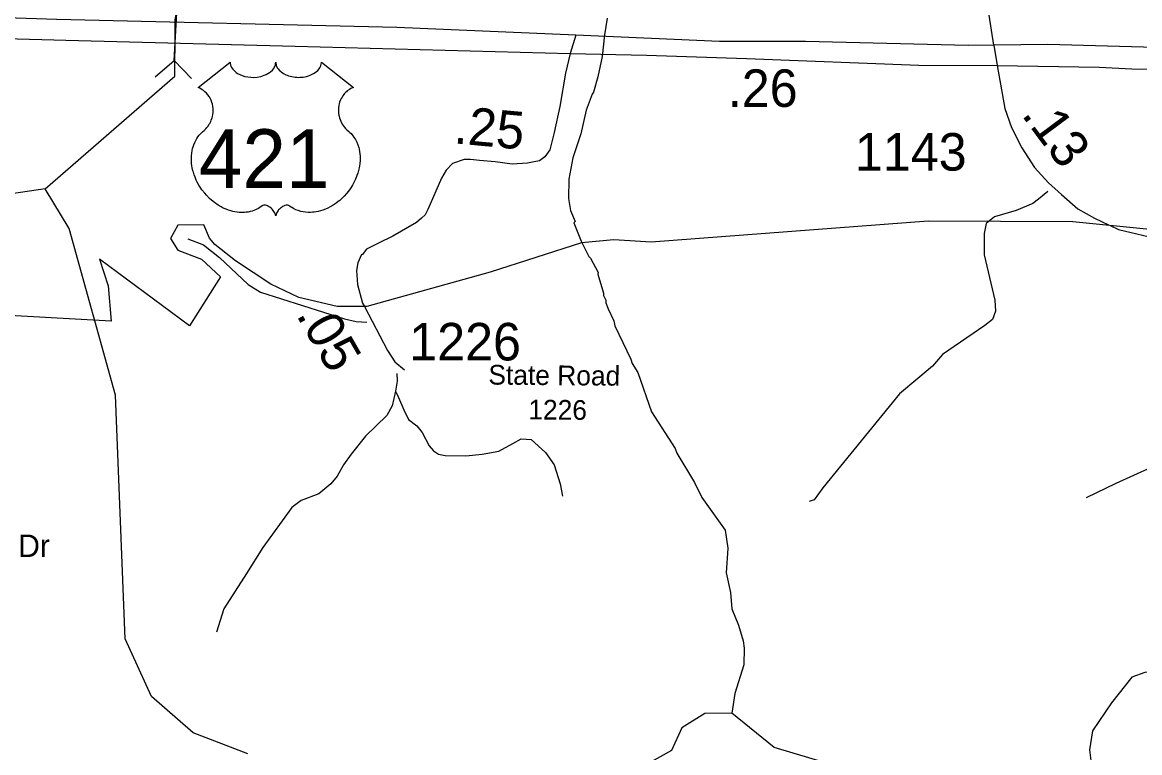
# Model space of a CAD drawing. Extents: x 1248224 to 1454986, y 825081 to 985870.
# Drawn here: x 1337934 to 1341654, y 878480 to 880912 of the extents above; entities that cross this region are included whole.
import ezdxf

# ---------------------------------------------------------------- set-up
doc = ezdxf.new("R2010")
doc.units = 0
for name, color, linetype in [('Exist Boundary Political City Limit New', 7, 'Continuous'), ('Exist Hydrographic Creek Single Shore', 7, 'Continuous'), ('Exist Hydrographic Misc Water Feature', 7, 'Continuous'), ('Exist Road Non-System Type 51', 7, 'Continuous'), ('Exist Road Primary NC Attributed', 7, 'Continuous'), ('Exist Road Primary US Divided Attributed', 7, 'Continuous'), ('Exist Road Primary US Mileage Hundredths English Label', 7, 'Continuous'), ('Exist Road Primary US Shield CELL', 7, 'Continuous'), ('Exist Road Primary US Shield Number Label', 7, 'Continuous'), ('Exist Road Primary US Structure Culvert CELL', 7, 'Continuous'), ('Exist Road Secondary Mileage Hundredths English Label', 7, 'Continuous'), ('Exist Road Secondary Type 51 Attributed', 7, 'Continuous'), ('Exist Road Secondary Type 51 Label', 7, 'Continuous'), ('Exist Road Secondary Type 51 Number Label', 7, 'Continuous'), ('Map Preparation Boundary City Limit Buffer Line', 7, 'Continuous')]:
    doc.layers.add(name, color=color, linetype=linetype)

msp = doc.modelspace()

# ---------------------------------------------------------------- linework, layer by layer
at = {"layer": 'Exist Boundary Political City Limit New'}
for points in [[(1338761.3, 880039.4), (1338643.3, 880118.1), (1338574.5, 880172.3), (1338557.7, 880193.5), (1338538.1, 880237.8), (1338451.5, 880236.2), (1338427, 880192), (1338451.5, 880152.6), (1338530.2, 880123.1), (1338594.1, 880064), (1338490.9, 879901.6), (1338190.9, 880123.1), (1338220.4, 880034.5), (1338230.3, 879916.4), (1337810.5, 879939.8), (1337684.5, 879911.5), (1337630.4, 879773.7), (1337224.2, 879492.9), (1337147.5, 879694.3), (1337102.8, 879716.7), (1336965.5, 879975.6), (1337046.1, 880181.8)], [(1341943.7, 880196.2), (1341431.2, 880247.3), (1340950.1, 880249.8), (1340027.7, 880179.9), (1339903.7, 880187), (1339795.5, 880177.2), (1339492.2, 880080), (1339080.9, 879965.6), (1338982.6, 879965.6), (1338854.8, 879995.1), (1338761.3, 880039.4)]]:
    msp.add_lwpolyline(points, dxfattribs=at)
at = {"layer": 'Exist Hydrographic Creek Single Shore'}
for points in [[(1338442.5, 880883.9), (1338443.5, 880919.6), (1338513.8, 881296.3), (1338483.7, 881441.3), (1338378.7, 881617.4), (1338208.8, 881821.2), (1338097.7, 882082.7), (1337739.7, 882500.2), (1337683.7, 882609.7), (1337309.7, 883042.5), (1337143.9, 883382.4)], [(1338009.8, 880357.7), (1338442.3, 880732.6), (1338442.5, 880883.9)], [(1338684.8, 878476.1), (1338502.8, 878545.4), (1338363.8, 878666.4), (1338276.8, 878858.7), (1338244.7, 879670.2), (1338089.7, 880224.7), (1338009.8, 880357.7)], [(1340626.8, 878440.5), (1340436.8, 878496.7), (1340296.2, 878611.6), (1340205.9, 878609.7), (1340129.8, 878562.1), (1340094.8, 878487.2), (1340009.8, 878439.7)]]:
    msp.add_lwpolyline(points, dxfattribs=at)
at = {"layer": 'Exist Hydrographic Misc Water Feature'}
for points in [[(1338009.8, 880357.7), (1337716.7, 880314.3), (1337337.8, 880164.3), (1337170.8, 880144.7), (1336484.7, 880424.3), (1335950.7, 880779.8), (1335803.7, 880907.5)], [(1339881.7, 880926.1), (1339872.5, 880870.3), (1339864.9, 880798.4), (1339850.4, 880730), (1339836.2, 880679.1), (1339831.1, 880672.9), (1339810.9, 880619.7), (1339793.1, 880540.1), (1339767.4, 880460.7), (1339753.8, 880389), (1339752.3, 880325.1), (1339759.5, 880284.9), (1339774.7, 880248.6), (1339770.6, 880244.6), (1339794.4, 880183.4), (1339820.1, 880131.5), (1339825.3, 880126.7), (1339850.9, 880078.8), (1339850.4, 880072.8), (1339869.4, 880010.4), (1339869.2, 880002.4), (1339876.9, 879986.2), (1339876.7, 879978.2), (1339884.3, 879958), (1339903.3, 879917.6), (1339907, 879901.5), (1339960.5, 879790.3), (1339964.2, 879776.2), (1339983.5, 879745.8), (1340028.6, 879614.8), (1340108, 879493), (1340113.6, 879476.8), (1340171.4, 879379.5), (1340196.4, 879328.9), (1340274, 879221.2), (1340282.6, 879161), (1340277.5, 879078.3), (1340291.3, 879012.7), (1340296.1, 878958.6), (1340318.9, 878904.1), (1340333.7, 878851.8), (1340337.2, 878827.7), (1340336, 878771.7), (1340305.9, 878676.4), (1340296.2, 878611.6)]]:
    msp.add_lwpolyline(points, dxfattribs=at)
at = {"layer": 'Exist Road Non-System Type 51'}
for points in [[(1341347.8, 880348.7), (1341317.5, 880322.8), (1341297.8, 880309), (1341242.9, 880285.4), (1341170.2, 880263.8), (1341142.7, 880242.2), (1341136.8, 880208.8), (1341136.8, 880138.1), (1341172.2, 879986.7), (1341174.1, 879949.4), (1341164.3, 879921.9), (1341138.8, 879902.2), (1340997.4, 879806), (1340964, 879766.7), (1340914.9, 879725.4), (1340854, 879674.3), (1340599.3, 879361.1), (1340569.8, 879321.8), (1340553.7, 879315.6)], [(1338485.1, 880190.9), (1338537.8, 880171.3), (1338590.6, 880128.3), (1338686.4, 880038.3), (1338727.4, 880012.9), (1339006.9, 879924.8), (1339046, 879915.1), (1339081.2, 879913.1)], [(1339181, 879742.7), (1339182.6, 879717), (1339176.7, 879683.5), (1339164.9, 879634.4), (1339147.3, 879603), (1339076.6, 879534.2), (1339029.4, 879473.3), (1339003.9, 879437.9), (1338982.3, 879400.6), (1338960.7, 879375), (1338921.4, 879341.6), (1338862.5, 879320), (1338831.1, 879296.4), (1338734.9, 879162.8), (1338679.9, 879076.3), (1338605.3, 878958.4), (1338580.2, 878880.6)], [(1339176.7, 879683.5), (1339186.7, 879662.3), (1339204.3, 879621), (1339220.1, 879589.5), (1339247.5, 879567.9), (1339265.2, 879546.3), (1339288.8, 879501.1), (1339302.5, 879485.4), (1339320.2, 879473.6), (1339341.8, 879469.7), (1339410.5, 879467.7), (1339465.5, 879473.6), (1339520.5, 879483.4), (1339567.6, 879509), (1339595.1, 879524.7), (1339628.5, 879522.7), (1339675.6, 879479.5), (1339705.1, 879438.2), (1339724.7, 879375.4), (1339732.6, 879334.1)], [(1341477.2, 879329.4), (1341575.3, 879377.2), (1341693.5, 879430), (1341761.5, 879445.2), (1341912.4, 879472.8), (1342000.4, 879500.5), (1342121.1, 879548.3), (1342204.1, 879586.1), (1342259.5, 879603.7), (1342307.3, 879616.3), (1342322.3, 879636.4), (1342367.6, 879641.5), (1342415.4, 879644), (1342475.3, 879636.6)], [(1342475.3, 879636.6), (1342357.1, 879591.3), (1342316.9, 879561.1), (1342274.1, 879460.4), (1342223.8, 879364.8), (1342171, 879266.6), (1342153.4, 879203.7), (1342128.2, 879128.2), (1342103.1, 879075.3), (1342022.6, 878962.1), (1341964.7, 878894.1), (1341862, 878847), (1341839.4, 878826.9), (1341816.7, 878794.1), (1341774, 878774), (1341713.6, 878751.4), (1341670.9, 878746.3), (1341628.1, 878731.2), (1341560.2, 878645.6), (1341497.3, 878552.5), (1341487.3, 878489.6), (1341492.3, 878444.3), (1341514.9, 878411.6)]]:
    msp.add_lwpolyline(points, dxfattribs=at)
at = {"layer": 'Exist Road Primary NC Attributed'}
msp.add_line((1341168, 880836.1), (1341180, 880768.1), dxfattribs=at)
msp.add_lwpolyline([(1341168, 880836.1), (1341134.9, 881051.4)], dxfattribs=at)
at = {"layer": 'Exist Road Primary US Divided Attributed'}
for points in [[(1339777.1, 880869), (1339621.4, 880875.9), (1339181.1, 880894.7), (1338047.6, 880921.6), (1337207.9, 880948.6), (1336815.5, 880964.5)], [(1336801.2, 880888), (1336984.7, 880882.6), (1337243.8, 880876.3), (1337555, 880866.4), (1338078.5, 880852), (1338842.1, 880832.7), (1339757.9, 880807.6)], [(1341168, 880836.1), (1341082.9, 880834.9), (1340541.8, 880847.8), (1340254.9, 880847.8), (1339777.1, 880869)], [(1343152.7, 880768.4), (1343065.9, 880786.7), (1342970.6, 880789.2), (1342262.1, 880812.7), (1341348.7, 880838.4), (1341168, 880836.1)], [(1339757.9, 880807.6), (1340012, 880802.1), (1340344.9, 880791.2), (1340918.3, 880769.5), (1341180, 880768.1)], [(1341180, 880768.1), (1341518.8, 880762.7), (1341627.5, 880757.3), (1341891.1, 880751.8), (1342580, 880736.9), (1342733.6, 880735.5), (1342933.3, 880738.2), (1343024.9, 880743.3), (1343152.7, 880768.4)]]:
    msp.add_lwpolyline(points, dxfattribs=at)
at = {"layer": 'Exist Road Primary US Shield CELL'}
msp.add_lwpolyline([(1338625.8, 880779.3), (1338626.1, 880774.9), (1338627.2, 880769.7), (1338628, 880767), (1338630.4, 880761.9), (1338634.4, 880755.8), (1338640.1, 880749.8), (1338646.4, 880744.6), (1338650.7, 880741.8), (1338657.9, 880737.9), (1338666.1, 880734.5), (1338675.3, 880731.8), (1338684.6, 880730), (1338694.9, 880728.8), (1338705, 880728.6), (1338715.9, 880729.5), (1338728, 880731.8), (1338733.5, 880733.2), (1338739.8, 880735.4), (1338745.5, 880737.8), (1338751.9, 880741.1), (1338757, 880744.4), (1338760.9, 880747.3), (1338766.6, 880752.7), (1338771.1, 880758.3), (1338773, 880761.4), (1338774.6, 880764.4), (1338776.8, 880770.8), (1338777.4, 880773.7), (1338777.9, 880779.6), (1338778.3, 880774.6), (1338778.8, 880771.5), (1338779.6, 880768.5), (1338780.8, 880765.3), (1338783.1, 880760.8), (1338785.6, 880757), (1338790.3, 880751.4), (1338793.3, 880748.7), (1338796, 880746.5), (1338803.2, 880741.5), (1338811.7, 880737.2), (1338815.8, 880735.4), (1338820.1, 880733.9), (1338825.5, 880732.3), (1338831, 880731), (1338836.6, 880730), (1338842.2, 880729.2), (1338848, 880728.8), (1338852.7, 880728.6), (1338858.5, 880728.7), (1338863.8, 880729), (1338869.3, 880729.7), (1338875.3, 880730.7), (1338880.1, 880731.7), (1338886.5, 880733.4), (1338892.3, 880735.5), (1338897.4, 880737.7), (1338904, 880741.1), (1338909.3, 880744.5), (1338913.2, 880747.6), (1338917.9, 880751.9), (1338922.3, 880757), (1338924.8, 880760.7), (1338926.6, 880764.5), (1338928.3, 880768.5), (1338929.4, 880772.8), (1338929.9, 880776.5), (1338930, 880779.7), (1339036.3, 880695), (1339033.8, 880694), (1339028, 880691.2), (1339023.4, 880688.5), (1339016.1, 880683.4), (1339012.9, 880680.5), (1339009.8, 880677.6), (1339006.9, 880674.4), (1339004.4, 880671.5), (1339001.3, 880667.2), (1338998.5, 880663), (1338995.8, 880658.2), (1338993.9, 880654.2), (1338990.6, 880645.6), (1338989, 880640.2), (1338988, 880635.6), (1338986.8, 880626.2), (1338986.5, 880621.6), (1338986.5, 880617.2), (1338986.7, 880612.5), (1338987.2, 880607.9), (1338988, 880603.2), (1338988.7, 880599.1), (1338990, 880594), (1338991.9, 880588.1), (1338994.2, 880582.4), (1338999.1, 880573.2), (1339005.4, 880563.7), (1339009.8, 880558.5), (1339014.2, 880553.9), (1339020.8, 880548.4), (1339024.3, 880545.3), (1339028.4, 880541.2), (1339035, 880533.5), (1339037.7, 880529.8), (1339040.5, 880525.7), (1339043, 880521.5), (1339045.5, 880517), (1339047.5, 880513.1), (1339051.2, 880503.9), (1339054, 880495.1), (1339055.2, 880490.4), (1339057.2, 880480), (1339058, 880474.9), (1339058.8, 880464.7), (1339058.8, 880452.4), (1339057.9, 880440.7), (1339055.7, 880427.1), (1339053.8, 880418.9), (1339051, 880409.4), (1339048.3, 880401.2), (1339043.5, 880389.1), (1339039.2, 880380.3), (1339033.6, 880370), (1339029.8, 880363.8), (1339025.3, 880357.1), (1339019.7, 880349.5), (1339013.2, 880341.3), (1339005.4, 880332.7), (1338999, 880326.4), (1338990.7, 880318.9), (1338985.7, 880314.8), (1338978.6, 880309.4), (1338968.8, 880302.9), (1338959.1, 880297.3), (1338950.9, 880293.1), (1338943.6, 880289.9), (1338934.2, 880286.4), (1338918.5, 880282), (1338912.8, 880280.8), (1338906, 880279.8), (1338899.7, 880279.2), (1338893.5, 880278.8), (1338885.2, 880278.8), (1338877, 880279.4), (1338869.2, 880280.6), (1338861.1, 880282.3), (1338852.6, 880284.8), (1338845, 880287.8), (1338837.2, 880291.6), (1338824, 880299.9), (1338820.2, 880301.9), (1338818.1, 880302.5), (1338813, 880302.7), (1338808.2, 880301.7), (1338803.3, 880299.8), (1338800.4, 880298.2), (1338796.5, 880295.6), (1338793.5, 880293.3), (1338789.8, 880289.8), (1338787.3, 880286.9), (1338785.4, 880284.7), (1338781.7, 880278.8), (1338780.4, 880276.1), (1338779, 880272.5), (1338777.8, 880267.2), (1338776.1, 880273.9), (1338774.2, 880278.2), (1338771.9, 880282), (1338769.5, 880285.3), (1338765.8, 880289.6), (1338762.5, 880292.8), (1338758.5, 880296.1), (1338754.2, 880298.7), (1338750.8, 880300.4), (1338747.7, 880301.6), (1338743.8, 880302.6), (1338740.7, 880302.8), (1338738.1, 880302.7), (1338734.6, 880301.9), (1338729.8, 880298.5), (1338725.2, 880295.3), (1338720.3, 880292.3), (1338714.4, 880289.1), (1338710, 880287.1), (1338704.9, 880285.1), (1338698.9, 880283.1), (1338692.3, 880281.4), (1338685.6, 880280.1), (1338679.7, 880279.1), (1338673.4, 880278.6), (1338667.7, 880278.4), (1338661.7, 880278.4), (1338656.1, 880278.9), (1338649.7, 880279.4), (1338641.6, 880280.6), (1338635, 880282.1), (1338627.9, 880284), (1338620.7, 880286.3), (1338613, 880289.2), (1338603.3, 880293.4), (1338596.6, 880296.9), (1338586, 880303), (1338573.6, 880311.6), (1338564.2, 880319.2), (1338557.3, 880325.4), (1338547.2, 880335.7), (1338541.3, 880342.4), (1338532, 880354.5), (1338526, 880363.2), (1338522.1, 880369.6), (1338516.5, 880379.9), (1338513.4, 880386.4), (1338509.4, 880395.8), (1338506.2, 880404.4), (1338503.6, 880412.6), (1338502.2, 880417.8), (1338500.1, 880426.9), (1338498.9, 880433.4), (1338497.7, 880442.2), (1338497.1, 880451.6), (1338496.9, 880460.2), (1338497.2, 880467.3), (1338498, 880475.7), (1338499.4, 880484.5), (1338501.1, 880492.1), (1338502.6, 880497.6), (1338504.9, 880504.3), (1338507.9, 880511.6), (1338511.4, 880518.6), (1338514.7, 880524.5), (1338518.9, 880530.8), (1338523.1, 880536.1), (1338528.5, 880542), (1338534.2, 880547.4), (1338539.4, 880551.6), (1338545.5, 880557.6), (1338548.7, 880561.3), (1338552.6, 880566.4), (1338555.6, 880571.1), (1338558.1, 880575.3), (1338561.3, 880581.5), (1338563.3, 880586.2), (1338565.7, 880593.3), (1338566.9, 880598.3), (1338568.2, 880604.8), (1338569, 880610.9), (1338569.3, 880618.5), (1338569.1, 880624.8), (1338568.3, 880632.1), (1338566.9, 880639.2), (1338565.3, 880645.3), (1338562.6, 880652.3), (1338560.2, 880657.5), (1338556.1, 880664.5), (1338551.6, 880670.9), (1338546.9, 880676.2), (1338542.2, 880680.9), (1338537.7, 880684.4), (1338533.4, 880687.5), (1338528, 880690.8), (1338522.8, 880693.4), (1338519.5, 880694.7)], close=True, dxfattribs=at)
at = {"layer": 'Exist Road Primary US Structure Culvert CELL'}
for p, q in [((1338439.9, 880784.8), (1338450.5, 880982.9)), ((1338376.5, 880730.8), (1338439.9, 880784.8)), ((1338497.3, 880724.4), (1338439.9, 880784.8))]:
    msp.add_line(p, q, dxfattribs=at)
at = {"layer": 'Exist Road Secondary Type 51 Attributed'}
for points in [[(1339777.1, 880869), (1339757.9, 880807.6)], [(1339757.9, 880807.6), (1339742.5, 880742.8), (1339723.8, 880631.9), (1339705.2, 880545.2), (1339690.8, 880487.5), (1339673.6, 880463.4), (1339655.7, 880450.3), (1339638.5, 880446.9), (1339615.8, 880442.8), (1339565, 880439.3), (1339507.9, 880446.9), (1339455.6, 880451.7), (1339426.7, 880455.1), (1339405.4, 880454.5), (1339366.3, 880441.6), (1339345.6, 880419.4), (1339329.9, 880393), (1339284.4, 880288), (1339275.5, 880270.2), (1339263.1, 880259.2), (1339246.6, 880244.7), (1339167.7, 880199.3), (1339120, 880176.7), (1339086.4, 880160.1), (1339079.5, 880156), (1339065.7, 880138.1), (1339063.3, 880138.6), (1339051.3, 880110.6), (1339046.4, 880085.2), (1339049.9, 880038.4), (1339067.1, 879976.5), (1339072.9, 879965.6)], [(1341180, 880768.1), (1341205, 880625), (1341227, 880561.7), (1341261.4, 880494.3), (1341304, 880428.3), (1341350.8, 880377.4), (1341393.4, 880338.9), (1341448.4, 880290.8), (1341503.4, 880259.2), (1341549.7, 880237.6), (1341555.5, 880234.9)], [(1341555.5, 880234.9), (1341583.2, 880222), (1341724.5, 880188.8), (1341957.1, 880140.3), (1342088, 880098.4), (1342193.5, 880051.3), (1342269.6, 880012.7)], [(1339072.9, 879965.6), (1339150.3, 879819.1), (1339174.4, 879781.3), (1339206.7, 879754.4)]]:
    msp.add_lwpolyline(points, dxfattribs=at)
at = {"layer": 'Map Preparation Boundary City Limit Buffer Line'}
for points in [[(1338761.3, 880039.4), (1338643.3, 880118.1), (1338574.5, 880172.3), (1338557.7, 880193.5), (1338538.1, 880237.8), (1338451.5, 880236.2), (1338427, 880192), (1338451.5, 880152.6), (1338530.2, 880123.1), (1338594.1, 880064), (1338490.9, 879901.6), (1338190.9, 880123.1), (1338220.4, 880034.5), (1338230.3, 879916.4), (1337810.5, 879939.8), (1337684.5, 879911.5), (1337630.4, 879773.7), (1337224.2, 879492.9), (1337147.5, 879694.3), (1337102.8, 879716.7), (1336965.5, 879975.6), (1337046.1, 880181.8)], [(1341943.7, 880196.2), (1341431.2, 880247.3), (1340950.1, 880249.8), (1340027.7, 880179.9), (1339903.7, 880187), (1339795.5, 880177.2), (1339492.2, 880080), (1339080.9, 879965.6), (1338982.6, 879965.6), (1338854.8, 879995.1), (1338761.3, 880039.4)]]:
    msp.add_lwpolyline(points, dxfattribs=at)

# ---------------------------------------------------------------- texts
at = {"layer": 'Exist Road Primary US Mileage Hundredths English Label'}
msp.add_text('.26', height=125, dxfattribs=at).set_placement((1340282.8, 880630.1))
at = {"layer": 'Exist Road Primary US Shield Number Label'}
msp.add_text('421', height=195, dxfattribs=at).set_placement((1338521.9, 880360.6))
at = {"layer": 'Exist Road Secondary Mileage Hundredths English Label'}
for s, rotation, p in [('.25', 354.7376, (1339368.5, 880509.2)), ('.13', 306.6367, (1341258.1, 880603.9)), ('.05', 299.9473, (1338844.2, 879937.9))]:
    msp.add_text(s, height=125, rotation=rotation, dxfattribs=at).set_placement(p)
at = {"layer": 'Exist Road Secondary Type 51 Label'}
for s, height, rotation, p in [('State Road ', 65.617, 359.4976, (1339485.5, 879705.6)), ('1226', 65.62, 359.4976, (1339618.4, 879589.6)), ('Quail Hollow Dr', 75, 0.0691, (1337329.5, 879130.4))]:
    msp.add_text(s, height=height, rotation=rotation, dxfattribs=at).set_placement(p)
at = {"layer": 'Exist Road Secondary Type 51 Number Label'}
for s, p in [('1143', (1340706, 880418)), ('1226', (1339222.3, 879785.8))]:
    msp.add_text(s, height=125, dxfattribs=at).set_placement(p)

doc.saveas('drawing.dxf')
